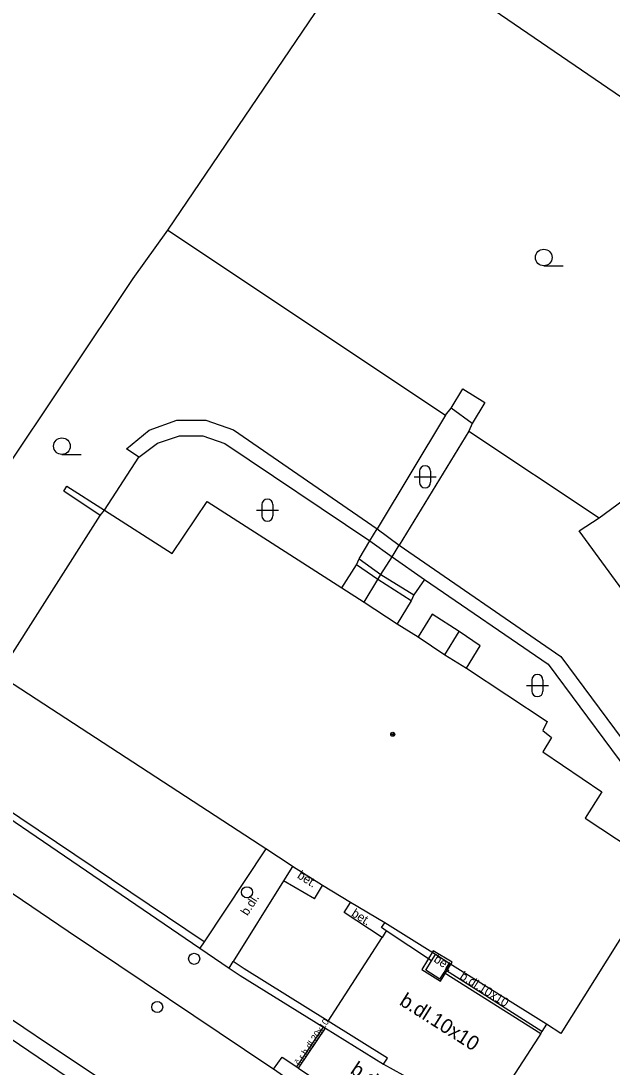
# Model space of a CAD drawing. Extents: x -600391 to -599491, y -1160176 to -1159402.
# Drawn here: x -599621.26 to -599594.53, y -1160151.73 to -1160104.43 of the extents above; entities that cross this region are included whole.
import ezdxf

# ---------------------------------------------------------------- set-up
doc = ezdxf.new("R2010")
doc.units = 0
for name, color, linetype in [('Level 10', 7, 'Continuous'), ('Level 11', 7, 'Continuous'), ('Level 13', 7, 'Continuous'), ('Level 26', 7, 'Continuous'), ('Level 28', 7, 'Continuous'), ('Level 36', 7, 'Continuous'), ('Level 39', 7, 'Continuous'), ('Level 40', 7, 'Continuous'), ('Level 5', 7, 'Continuous'), ('Level 51', 7, 'Continuous'), ('Level 7', 7, 'Continuous'), ('Level 8', 7, 'Continuous')]:
    doc.layers.add(name, color=color, linetype=linetype)

msp = doc.modelspace()

# ---------------------------------------------------------------- linework, layer by layer
at = {"layer": 'Level 10'}
msp.add_lwpolyline([(-599592.64, -1160163.17), (-599597.82, -1160159.76), (-599598.73, -1160159.18), (-599598.77, -1160159.16), (-599601.13, -1160157.61), (-599601.18, -1160157.58), (-599602.26, -1160156.87), (-599609.13, -1160152.32), (-599609.84, -1160151.83), (-599610.01, -1160151.72), (-599619.13, -1160145.6), (-599630.78, -1160137.71), (-599635.8, -1160134.3), (-599636.09, -1160134.09), (-599636.74, -1160133.64), (-599640.38, -1160131.18), (-599640.61, -1160131.02), (-599651.38, -1160123.71), (-599657.07, -1160119.84), (-599658.67, -1160118.68), (-599662.19, -1160115.94), (-599667.52, -1160111.29)], dxfattribs=at)
at = {"layer": 'Level 11'}
for points in [[(-599576.774, -1160176.079), (-599578.81, -1160175.04), (-599578.82, -1160175.04), (-599585.85, -1160171.36), (-599593.032, -1160167.517), (-599600.1, -1160163.47), (-599609.48, -1160157.72), (-599620.06, -1160150.68), (-599628.64, -1160144.9), (-599637.24, -1160139.08), (-599645.91, -1160133.21), (-599654.83, -1160127.17), (-599659.769, -1160123.732), (-599664.56, -1160120.09), (-599669.916, -1160115.53), (-599675.01, -1160110.68), (-599679.565, -1160105.814), (-599683.84, -1160100.7), (-599687.806, -1160095.364), (-599691.46, -1160089.81), (-599694.56, -1160084.67), (-599703.07, -1160070.36)], [(-599614.62, -1160113.89), (-599602.06, -1160122.26)], [(-599595.12, -1160126.9), (-599581.23, -1160116.68)], [(-599601.81, -1160121.94), (-599601.28, -1160121.07)], [(-599601.28, -1160121.07), (-599600.28, -1160121.69)], [(-599600.28, -1160121.69), (-599600.85, -1160122.64)], [(-599602.06, -1160122.26), (-599601.81, -1160121.94)], [(-599600.85, -1160122.64), (-599601.81, -1160121.94)], [(-599616.49, -1160123.78), (-599615.47, -1160122.94), (-599614.22, -1160122.49), (-599612.9, -1160122.49), (-599611.65, -1160122.93)], [(-599602.06, -1160122.26), (-599605.15, -1160127.4)], [(-599600.85, -1160122.64), (-599601.01, -1160122.99)], [(-599611.65, -1160122.93), (-599605.15, -1160127.4)], [(-599601.01, -1160122.99), (-599604.16, -1160128.13)], [(-599601.01, -1160122.99), (-599595.12, -1160126.9)], [(-599615.93, -1160124.16), (-599615.09, -1160123.53), (-599614.09, -1160123.2), (-599613.04, -1160123.2), (-599612.04, -1160123.54)], [(-599612.04, -1160123.54), (-599605.49, -1160127.94)], [(-599615.93, -1160124.16), (-599616.49, -1160123.78)], [(-599617.48, -1160126.56), (-599615.93, -1160124.16)], [(-599619.32, -1160125.7), (-599619.19, -1160125.47)], [(-599619.19, -1160125.47), (-599617.48, -1160126.56)], [(-599617.68, -1160126.8), (-599619.32, -1160125.7)], [(-599596.02, -1160127.49), (-599595.12, -1160126.9)], [(-599605.49, -1160127.94), (-599605.15, -1160127.4)], [(-599605.15, -1160127.4), (-599604.16, -1160128.13)], [(-599581.39, -1160147.47), (-599596.02, -1160127.49)], [(-599605.96, -1160128.76), (-599605.49, -1160127.94)], [(-599605.49, -1160127.94), (-599604.48, -1160128.66)], [(-599604.48, -1160128.66), (-599604.16, -1160128.13)], [(-599604.16, -1160128.13), (-599596.85, -1160133.17)], [(-599606.09, -1160129.03), (-599605.96, -1160128.76)], [(-599605.96, -1160128.76), (-599604.99, -1160129.47)], [(-599604.99, -1160129.47), (-599604.48, -1160128.66)], [(-599604.48, -1160128.66), (-599603.02, -1160129.69)], [(-599606.75, -1160130.07), (-599606.09, -1160129.03)], [(-599605.13, -1160129.69), (-599606.09, -1160129.03)], [(-599605.74, -1160130.72), (-599605.13, -1160129.69)], [(-599605.13, -1160129.69), (-599604.99, -1160129.47)], [(-599603.61, -1160130.65), (-599605.13, -1160129.69)], [(-599604.99, -1160129.47), (-599603.49, -1160130.38)], [(-599603.02, -1160129.69), (-599603.49, -1160130.38)], [(-599603.02, -1160129.69), (-599597.42, -1160133.52)], [(-599603.61, -1160130.65), (-599604.25, -1160131.69)], [(-599603.49, -1160130.38), (-599603.61, -1160130.65)], [(-599602.67, -1160131.26), (-599603.3, -1160132.28)], [(-599601.44, -1160132.04), (-599602.67, -1160131.26)], [(-599602.09, -1160133.1), (-599601.44, -1160132.04)], [(-599600.5, -1160132.69), (-599601.44, -1160132.04)], [(-599601.11, -1160133.7), (-599600.5, -1160132.69)], [(-599597.42, -1160133.52), (-599591.69, -1160141.24)], [(-599596.85, -1160133.17), (-599590.95, -1160141.11)], [(-599610.19, -1160141.87), (-599612.98, -1160146.07)], [(-599608.98, -1160142.66), (-599609.39, -1160143.32)], [(-599609.39, -1160143.32), (-599611.66, -1160146.96)], [(-599607.99, -1160144.13), (-599609.39, -1160143.32)], [(-599607.99, -1160144.13), (-599607.63, -1160143.53)], [(-599604.93, -1160145.88), (-599606.64, -1160144.75), (-599606.36, -1160144.29)], [(-599604.95, -1160145.43), (-599604.81, -1160145.21)], [(-599602.69, -1160146.93), (-599604.74, -1160145.57), (-599604.95, -1160145.43)], [(-599604.74, -1160145.57), (-599604.93, -1160145.88)], [(-599607.37, -1160149.66), (-599604.93, -1160145.88)], [(-599602.32, -1160147.76), (-599602.95, -1160147.36), (-599602.69, -1160146.93), (-599602.52, -1160146.65)], [(-599602.32, -1160147.76), (-599602.13, -1160147.46), (-599602.06, -1160147.35), (-599601.87, -1160147.06)], [(-599602.13, -1160147.46), (-599597.75, -1160150.22)], [(-599597.7, -1160150.13), (-599602.06, -1160147.35)], [(-599608.79, -1160151.72), (-599607.58, -1160149.93)], [(-599608.71, -1160151.78), (-599607.49, -1160149.98)], [(-599597.5, -1160149.8), (-599597.7, -1160150.13), (-599597.75, -1160150.22), (-599597.85, -1160150.38), (-599600.16, -1160153.94)], [(-599609.84, -1160151.83), (-599609.45, -1160151.28), (-599608.79, -1160151.72), (-599608.71, -1160151.78), (-599603.48, -1160155.29), (-599601.85, -1160156.35), (-599601.76, -1160156.4), (-599600.76, -1160157.05), (-599601.13, -1160157.61)]]:
    msp.add_lwpolyline(points, dxfattribs=at)
at = {"layer": 'Level 13'}
for points in [[(-599620.49, -1160151.3), (-599628.99, -1160145.55)], [(-599609.86, -1160158.37), (-599613.43, -1160156.05), (-599616.97, -1160153.69), (-599620.49, -1160151.3)]]:
    msp.add_lwpolyline(points, dxfattribs=at)
at = {"layer": 'Level 26'}
msp.add_lwpolyline([(-599603.138, -1160147.324), (-599602.286, -1160147.848), (-599601.762, -1160146.996), (-599602.614, -1160146.472)], close=True, dxfattribs=at)
at = {"layer": 'Level 28'}
for centre in [(-599611.04, -1160143.83), (-599613.43, -1160146.84), (-599615.1, -1160149.02)]:
    msp.add_circle(centre, 0.25, dxfattribs=at)
at = {"layer": 'Level 36'}
for p, q in [((-599597.62, -1160115.505), (-599596.745, -1160115.505)), ((-599619.41, -1160124.035), (-599618.535, -1160124.035)), ((-599603.236, -1160124.796), (-599603.236, -1160125.296)), ((-599602.736, -1160124.796), (-599602.736, -1160125.296)), ((-599603.486, -1160125.046), (-599602.486, -1160125.046)), ((-599610.366, -1160126.306), (-599610.366, -1160126.806)), ((-599609.866, -1160126.306), (-599609.866, -1160126.806)), ((-599610.616, -1160126.556), (-599609.616, -1160126.556)), ((-599598.406, -1160134.486), (-599597.406, -1160134.486)), ((-599598.156, -1160134.236), (-599598.156, -1160134.736)), ((-599597.656, -1160134.236), (-599597.656, -1160134.736))]:
    msp.add_line(p, q, dxfattribs=at)
for centre in [(-599597.62, -1160115.13), (-599619.41, -1160123.66)]:
    msp.add_circle(centre, 0.375, dxfattribs=at)
for centre, start, end in [((-599602.986, -1160124.796), 0, 180), ((-599602.986, -1160125.296), 180, 0), ((-599610.116, -1160126.306), 0, 180), ((-599610.116, -1160126.806), 180, 0), ((-599597.906, -1160134.236), 0, 180), ((-599597.906, -1160134.736), 180, 0)]:
    msp.add_arc(centre, 0.25, start, end, dxfattribs=at)
at = {"layer": 'Level 39'}
for radius in [0.09, 0.0398]:
    msp.add_circle((-599604.45, -1160136.69), radius, dxfattribs=at)
at = {"layer": 'Level 5'}
for points in [[(-599614.43, -1160128.52), (-599612.84, -1160126.17)], [(-599612.84, -1160126.17), (-599606.75, -1160130.07)], [(-599622.28, -1160134), (-599617.68, -1160126.8)], [(-599617.68, -1160126.8), (-599617.48, -1160126.56)], [(-599617.48, -1160126.56), (-599614.43, -1160128.52)], [(-599606.75, -1160130.07), (-599605.74, -1160130.72)], [(-599605.74, -1160130.72), (-599604.25, -1160131.69)], [(-599604.25, -1160131.69), (-599603.3, -1160132.28)], [(-599603.3, -1160132.28), (-599602.09, -1160133.1)], [(-599602.09, -1160133.1), (-599601.11, -1160133.7)], [(-599596.84, -1160150.21), (-599597.5, -1160149.8), (-599601.87, -1160147.06), (-599602.52, -1160146.65), (-599604.81, -1160145.21), (-599606.36, -1160144.29), (-599607.63, -1160143.53), (-599608.98, -1160142.66), (-599609.04, -1160142.62), (-599610.19, -1160141.87), (-599610.44, -1160141.7), (-599622.28, -1160134)], [(-599601.11, -1160133.7), (-599597.46, -1160136.11)], [(-599597.46, -1160136.11), (-599597.66, -1160136.51)], [(-599597.66, -1160136.51), (-599597.27, -1160136.83)], [(-599597.27, -1160136.83), (-599597.66, -1160137.48)], [(-599597.66, -1160137.48), (-599595, -1160139.29)], [(-599595, -1160139.29), (-599595.75, -1160140.48)], [(-599595.75, -1160140.48), (-599592.21, -1160142.82)], [(-599592.21, -1160142.82), (-599596.84, -1160150.21)]]:
    msp.add_lwpolyline(points, dxfattribs=at)
at = {"layer": 'Level 51'}
msp.add_lwpolyline([(-599605.34, -1160100.2), (-599583.16, -1160115.36)], dxfattribs=at)
at = {"layer": 'Level 7'}
for points in [[(-599614.62, -1160113.89), (-599605.34, -1160100.2)], [(-599616.18, -1160116.08), (-599614.62, -1160113.89)], [(-599622.18, -1160125.07), (-599616.18, -1160116.08)], [(-599629.27, -1160135.39), (-599613.18, -1160146.36)], [(-599612.98, -1160146.07), (-599628.83, -1160135.41)], [(-599612.98, -1160146.07), (-599613.18, -1160146.36)], [(-599611.85, -1160147.26), (-599611.66, -1160146.96)], [(-599611.85, -1160147.26), (-599611.35, -1160147.6)], [(-599611.17, -1160147.29), (-599611.66, -1160146.96)], [(-599611.35, -1160147.6), (-599607.58, -1160149.93), (-599607.49, -1160149.98), (-599604.86, -1160151.61)], [(-599604.69, -1160151.33), (-599607.37, -1160149.66), (-599611.17, -1160147.29)], [(-599604.86, -1160151.61), (-599604.69, -1160151.33)]]:
    msp.add_lwpolyline(points, dxfattribs=at)
at = {"layer": 'Level 8'}
for points in [[(-599613.18, -1160146.36), (-599611.85, -1160147.26)], [(-599604.86, -1160151.61), (-599600.49, -1160154.02)]]:
    msp.add_lwpolyline(points, dxfattribs=at)

# ---------------------------------------------------------------- texts
at = {"layer": 'Level 40'}
for s, height, rotation, p in [('bet.', 0.4, 327.3177, (-599608.8, -1160143.16)), ('b.dl.', 0.4, 57.3177, (-599611.02, -1160144.92)), ('bet.', 0.4, 327.7025, (-599606.35, -1160144.88)), ('bet.', 0.4, 327.7025, (-599602.63, -1160146.95)), ('b.dl.10x10', 0.4, 327.7025, (-599601.45, -1160147.72)), ('b.dl.10x10', 0.65, 327.7025, (-599604.19, -1160148.89)), ('č.r.b.dl.20x10', 0.3, 56, (-599608.66, -1160151.68)), ('b.dl.20x10', 0.65, 325.9405, (-599606.41, -1160151.98))]:
    msp.add_text(s, height=height, rotation=rotation, dxfattribs=at).set_placement(p)

doc.saveas('drawing.dxf')
